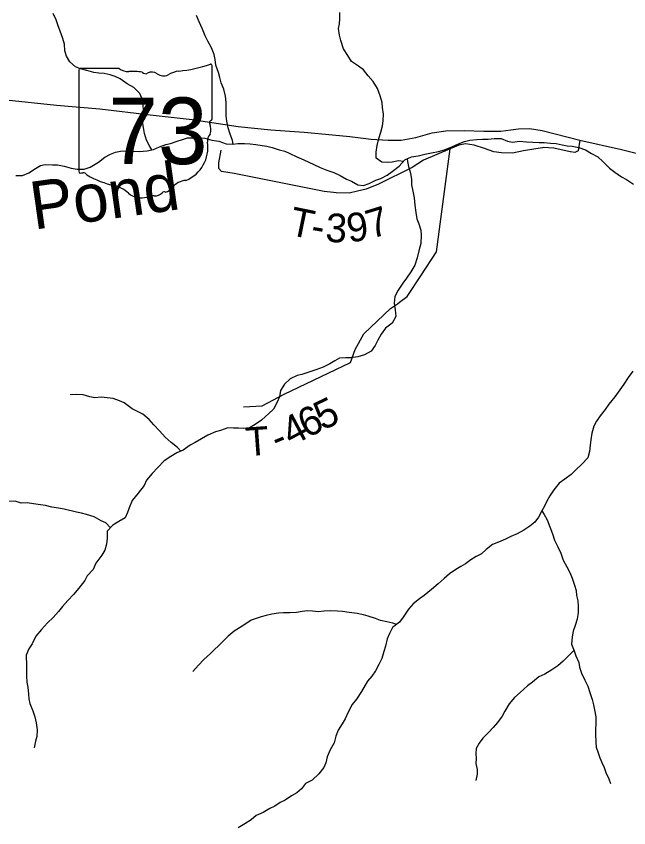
# Model space of a CAD drawing. Extents: x 1624196 to 2029251, y 146837 to 440034.
# Drawn here: x 1809391 to 1815793, y 288155 to 296635 of the extents above; entities that cross this region are included whole.
import ezdxf

# ---------------------------------------------------------------- set-up
doc = ezdxf.new("R2010")
doc.units = 0
for name, color, linetype in [('GM_X_Minor_River', 7, 'Continuous'), ('GM_X_Minor_River_Text', 7, 'Continuous'), ('GM_X_State_Location', 7, 'Continuous'), ('GM_X_State_Route', 7, 'Continuous'), ('GM_X_State_Shield', 7, 'Continuous'), ('GM_X_Township_Road', 7, 'Continuous'), ('GM_X_Township_Road_Text', 7, 'Continuous')]:
    doc.layers.add(name, color=color, linetype=linetype)

msp = doc.modelspace()

# ---------------------------------------------------------------- linework, layer by layer
at = {"layer": 'GM_X_Minor_River'}
for points in [[(1810810.2, 295240.1), (1810786.9, 295271.9), (1810751.2, 295338.3), (1810733.6, 295408.7), (1810722, 295472.9), (1810712.4, 295531.2), (1810716.7, 295581.3), (1810723.1, 295643.5), (1810719.6, 295713.7), (1810704, 295778), (1810682.2, 295828.3), (1810620.4, 295888.9), (1810552.4, 295929.5), (1810476.5, 295980.1), (1810424.5, 296004.5), (1810374.4, 296020.8), (1810310.3, 296035.2), (1810256.1, 296039.6), (1810203.9, 296045.9), (1810127.8, 296068.4), (1810061.7, 296084.9), (1810011.7, 296107.2), (1809951.8, 296157.8), (1809916.1, 296218.2), (1809900.4, 296274.5), (1809894.8, 296342.7), (1809879.1, 296401), (1809851.5, 296477.4), (1809825.9, 296543.8), (1809808.2, 296598.1), (1809776.5, 296664.5)], [(1811659.1, 295299.3), (1811650.4, 295337), (1811622.8, 295411.4), (1811607.1, 295467.7), (1811593.6, 295540), (1811585.9, 295594.2), (1811584.3, 295664.5), (1811584.8, 295734.7), (1811579.2, 295798.9), (1811559.6, 295873.3), (1811534, 295939.7), (1811518.3, 295993.9), (1811504.6, 296046.2), (1811479, 296122.6), (1811469.3, 296182.8), (1811459.7, 296235.1), (1811434, 296303.5), (1811394.3, 296373.9), (1811364.6, 296430.3), (1811339, 296500.7), (1811303.4, 296577.1), (1811275.7, 296641.5)], [(1813438.7, 295116.9), (1813385.2, 295124), (1813318.9, 295110.3), (1813268.7, 295106.6), (1813212.5, 295108.9), (1813154.6, 295153.4), (1813153, 295213.6), (1813163.5, 295285.8), (1813180, 295356), (1813202.5, 295422), (1813221, 295490.2), (1813227.4, 295542.3), (1813229.8, 295612.5), (1813220.3, 295680.8), (1813216.6, 295735), (1813195, 295803.3), (1813167.4, 295879.8), (1813121.7, 295952.3), (1813069.9, 296012.8), (1813022.2, 296073.3), (1812968.2, 296111.7), (1812896.3, 296160.3), (1812856.6, 296224.8), (1812812.9, 296295.2), (1812783.3, 296379.7), (1812771.6, 296436), (1812760.1, 296506.2), (1812768.4, 296556.4), (1812772.8, 296606.5), (1812775.2, 296672.7)], [(1809386, 294971.2), (1809458.2, 294970.8), (1809524.6, 294998.5), (1809591.2, 295044.2), (1809643.6, 295074), (1809693.8, 295085.8), (1809772.1, 295083.3), (1809824.2, 295081), (1809892.4, 295066.5), (1809964.5, 295048), (1810028.7, 295037.6), (1810100.9, 295037.2), (1810165.3, 295058.9), (1810250, 295110.5), (1810316.5, 295162.3), (1810377, 295192.1), (1810429.3, 295213.8), (1810481.5, 295223.5), (1810551.8, 295227.1), (1810606, 295224.8), (1810676.2, 295222.4), (1810758.5, 295227.9), (1810824.9, 295243.6), (1810889.3, 295269.3), (1810953.7, 295293), (1811003.9, 295306.7), (1811072.3, 295328.4), (1811130.6, 295348.1), (1811183, 295365.8), (1811297.4, 295365.2), (1811361.6, 295360.8), (1811435.7, 295338.3), (1811507.9, 295327.8), (1811584, 295301.2), (1811654.2, 295298.8), (1811706.4, 295304.5), (1811778.7, 295304.1), (1811836.9, 295301.8), (1811895, 295295.4), (1811961.2, 295285)], [(1811961.2, 295285), (1812011.3, 295278.6), (1812067.4, 295262.2), (1812139.5, 295239.8), (1812197.6, 295223.3), (1812249.7, 295201), (1812325.7, 295166.4), (1812397.7, 295133.9), (1812501.8, 295085.1), (1812567.8, 295052.6), (1812637.9, 295026.1), (1812712, 295001.6), (1812778, 294969.1), (1812842, 294932.6), (1812894, 294910.2), (1812960, 294871.7), (1813022.2, 294867.3), (1813080.5, 294887), (1813151, 294922.7), (1813201.3, 294940.5), (1813267.8, 294974.2), (1813320.2, 295012), (1813394.8, 295067.7), (1813453.5, 295133.6), (1813524, 295167.3), (1813592.3, 295176.9), (1813660.6, 295194.6), (1813733, 295208.2), (1813803.3, 295221.8), (1813867.7, 295239.5), (1813944.1, 295271.1), (1814014.6, 295300.8), (1814077, 295324.5), (1814131.3, 295338.2), (1814205.6, 295347.8), (1814263.8, 295349.5), (1814324, 295351.1), (1814388.3, 295356.8), (1814458.5, 295356.4), (1814526.6, 295329.9), (1814578.7, 295319.5), (1814651, 295329.1), (1814725.3, 295322.7), (1814791.5, 295320.3), (1814857.7, 295315.8), (1814907.9, 295315.5), (1814974.1, 295309.1), (1815034.2, 295304.8), (1815098.4, 295290.3), (1815148.5, 295280), (1815200.7, 295277.7), (1815270.8, 295263.2), (1815340.9, 295238.7), (1815404.9, 295200.2), (1815468.9, 295165.7), (1815520.7, 295115.2), (1815592.5, 295048.6), (1815648.5, 295006.1), (1815718.4, 294955.5), (1815770.4, 294927.1), (1815844.3, 294878.5)], [(1813476.2, 295144.5), (1813481.5, 295115.4), (1813491.2, 295065.1), (1813510.8, 294994.8), (1813522.4, 294928.5), (1813524, 294874.3), (1813535.6, 294808), (1813551.2, 294737.7), (1813556.7, 294659.4), (1813568.3, 294583.1), (1813577.9, 294516.8), (1813599.6, 294466.5), (1813619.2, 294398.2), (1813622.9, 294348), (1813620.3, 294261.7), (1813599.8, 294183.6), (1813581.2, 294109.5), (1813556.6, 294035.3), (1813514, 293965.4), (1813469.4, 293897.4), (1813432.9, 293845.5), (1813384.3, 293773.5), (1813349.7, 293707.5), (1813341.2, 293635.3), (1813352.8, 293567), (1813358.4, 293498.8), (1813319.8, 293428.8), (1813249.2, 293377), (1813204.6, 293311), (1813172.1, 293249), (1813143.6, 293195), (1813101.1, 293135.1), (1813032.6, 293097.4), (1812962.2, 293075.7), (1812887.9, 293066.1), (1812837.7, 293064.4), (1812771.4, 293060.8), (1812721.1, 293033), (1812668.7, 293003.2), (1812598.2, 292967.5), (1812521.7, 292939.9), (1812449.3, 292914.2), (1812376.9, 292890.6), (1812326.7, 292880.8), (1812254.2, 292845.1), (1812193.6, 292789.3), (1812153, 292725.3), (1812142.6, 292659.2), (1812120.1, 292601.1), (1812081.5, 292529.1), (1812031, 292483.3), (1811954.3, 292415.5), (1811889.7, 292367.7), (1811829.3, 292334), (1811765, 292326.3), (1811714.9, 292330.6), (1811660.7, 292329), (1811604.5, 292335.3), (1811526.1, 292307.7), (1811473.8, 292291.9), (1811395.3, 292258.3), (1811326.8, 292220.6), (1811260.3, 292180.8), (1811209.9, 292153), (1811137.3, 292101.3), (1811068.9, 292073.6), (1811008.4, 292033.8), (1810935.9, 291988.1), (1810871.2, 291920.3), (1810812.6, 291856.4), (1810753.9, 291788.5), (1810727.4, 291730.5), (1810664.7, 291650.6), (1810604, 291574.7), (1810573.4, 291498.6), (1810555, 291448.6), (1810530.5, 291394.6), (1810464.1, 291356.8), (1810401.6, 291317.1), (1810343, 291255.2), (1810342.5, 291181), (1810336, 291118.8), (1810317.6, 291054.7), (1810285.1, 291002.7), (1810222.3, 290920.8), (1810193.8, 290854.8), (1810133.2, 290788.9), (1810108.7, 290738.9), (1810046, 290659), (1809991.4, 290593.1), (1809930.7, 290529.2), (1809876.1, 290465.3), (1809833.6, 290413.4), (1809777, 290353.6), (1809716.5, 290297.7), (1809653.8, 290227.9), (1809595.1, 290156), (1809558.4, 290075.9), (1809524, 290024), (1809495.5, 289959.9), (1809498.8, 289851.5)], [(1815835.4, 292926.1), (1815786.8, 292860.2), (1815740.2, 292790.2), (1815699.7, 292732.3), (1815647, 292658.4), (1815584.3, 292582.5), (1815545.8, 292526.5), (1815495.2, 292460.6), (1815456.7, 292404.7), (1815428.2, 292352.7), (1815407.7, 292278.5), (1815395.2, 292208.4), (1815388.8, 292154.2), (1815382.3, 292088.1), (1815365.8, 292021.9), (1815303.2, 291954.1), (1815240.6, 291896.3), (1815190, 291846.4), (1815125.5, 291798.6), (1815065, 291754.8), (1815010.3, 291684.9), (1814967.8, 291625), (1814937.3, 291569), (1814912.9, 291517), (1814886.5, 291466.9), (1814849.9, 291398.9), (1814811.4, 291347), (1814759, 291307.2), (1814696.5, 291265.4), (1814626, 291225.7), (1814561.6, 291198), (1814505.2, 291172.2), (1814432.7, 291140.6), (1814368.3, 291114.8), (1814303.8, 291063.1), (1814253.3, 291017.2), (1814198.9, 290989.5), (1814142.5, 290953.7), (1814088, 290911.8), (1814037.7, 290886.1), (1813987.3, 290852.2), (1813918.7, 290806.5), (1813864.2, 290760.7), (1813799.6, 290702.9), (1813731, 290643.1), (1813656.3, 290583.3), (1813605.9, 290547.5), (1813539.3, 290495.7), (1813490.8, 290437.8), (1813436, 290355.9), (1813395.6, 290303.9), (1813324.9, 290248.2), (1813292.4, 290184.1), (1813270, 290128.1), (1813249.4, 290052), (1813235, 289997.9), (1813212.4, 289923.8), (1813179.9, 289861.7), (1813147.3, 289793.7), (1813106.8, 289739.8), (1813062.3, 289687.8), (1813001.4, 289579.8), (1812946.7, 289497.9), (1812904.2, 289444)], [(1811111.2, 292090.7), (1811077.3, 292127.8), (1811009.4, 292180.3), (1810949.5, 292234.9), (1810887.8, 292301.5), (1810828, 292366), (1810780.2, 292422.5), (1810716.3, 292477), (1810666.3, 292501.4), (1810602.3, 292533.9), (1810520.4, 292594.6), (1810470.3, 292617), (1810404.3, 292639.4), (1810342.1, 292647.8), (1810279.9, 292654.2), (1810211.6, 292648.6), (1810159.5, 292659), (1810089.4, 292677.4), (1810021.2, 292681.9), (1809954.9, 292678.2)], [(1810376.5, 291290.6), (1810327.5, 291339.6), (1810277.4, 291362), (1810207.4, 291402.5), (1810125.3, 291429.1), (1810075.2, 291441.4), (1810021.1, 291453.8), (1809892.9, 291482.6), (1809832.7, 291493), (1809762.5, 291505.5), (1809696.4, 291523.9), (1809644.3, 291528.3), (1809572.1, 291540.7), (1809505.9, 291549.2), (1809441.7, 291547.5), (1809379.6, 291568), (1809313.3, 291564.3), (1809249, 291554.7), (1809176.8, 291553.1)], [(1814886.5, 291467.1), (1814908.3, 291428.7), (1814940, 291372.3), (1814969.7, 291299.9), (1814995.3, 291227.5), (1815016.9, 291159.1), (1815050.6, 291088.7), (1815082.3, 291024.3), (1815107.9, 290949.9), (1815147.6, 290881.4), (1815177.3, 290823.1), (1815201, 290762.7), (1815224.6, 290690.3), (1815244.3, 290634), (1815248, 290581.8), (1815259.6, 290525.6), (1815265.3, 290471.4), (1815264.8, 290403.2), (1815254.4, 290335), (1815233.8, 290266.9), (1815213.4, 290208.8), (1815203, 290148.7), (1815194.4, 290072.5), (1815222.1, 290004.1), (1815239.8, 289951.8), (1815271.5, 289883.4), (1815279.2, 289833.2), (1815298.8, 289768.8), (1815332.5, 289698.4), (1815364.2, 289634), (1815387.8, 289569.6), (1815409.4, 289495.3), (1815423.1, 289439), (1815434.8, 289386.8), (1815450.4, 289314.4), (1815449.9, 289242.2), (1815445.5, 289186), (1815445.2, 289131.8), (1815448.6, 289047.5), (1815452.3, 288997.3), (1815472, 288937), (1815491.7, 288886.7), (1815513.5, 288836.4), (1815537.2, 288784.1), (1815555, 288733.8), (1815586.6, 288667.4), (1815602.4, 288617.2)], [(1813364.8, 290279.6), (1813327.3, 290294.3), (1813263.1, 290306.7), (1813196.9, 290319.2), (1813144.9, 290341.5), (1813070.8, 290366.1), (1813020.7, 290380.4), (1812954.6, 290392.8), (1812872.4, 290405.4), (1812802.2, 290413.8), (1812748, 290418.1), (1812671.8, 290420.6), (1812609.5, 290417), (1812551.3, 290411.3), (1812487.1, 290419.7), (1812434.9, 290422), (1812378.7, 290414.3), (1812320.4, 290404.6), (1812252.1, 290401), (1812185.9, 290399.4), (1812133.7, 290395.7), (1812063.4, 290388.1), (1812003.1, 290372.4), (1811952.8, 290358.7), (1811900.5, 290342.9), (1811848.2, 290323.2), (1811779.7, 290279.4), (1811723.2, 290243.7), (1811668.8, 290207.9), (1811606.2, 290156.1), (1811545.6, 290098.2), (1811420.4, 289974.5), (1811353.8, 289912.7), (1811295.1, 289852.9), (1811238.5, 289789)], [(1815220.5, 290007.9), (1815185.7, 289972.2), (1815107, 289894.4), (1815052.5, 289848.6), (1814988, 289806.8), (1814915.4, 289761.1), (1814853, 289733.4), (1814786.4, 289675.6), (1814736, 289637.7), (1814659.2, 289568), (1814600.7, 289516.1), (1814544, 289448.2), (1814499.4, 289374.3), (1814468.9, 289322.3), (1814422.3, 289256.3), (1814375.8, 289202.4), (1814327.3, 289150.5), (1814268.7, 289090.7), (1814228.2, 289038.8), (1814197.8, 288984.8), (1814193.4, 288928.6), (1814197.1, 288878.4), (1814196.7, 288826.2), (1814210.4, 288763.9), (1814210, 288713.8), (1814193.6, 288647.6)], [(1809498.8, 289851.5), (1809500.4, 289793.3), (1809500, 289739.2), (1809503.6, 289676.9), (1809513.3, 289624.7), (1809518.9, 289552.4), (1809524.6, 289502.2), (1809534.3, 289452), (1809565.9, 289377.6), (1809585.6, 289313.2), (1809599.2, 289250.9), (1809610.7, 289176.6), (1809606.3, 289108.4), (1809591.9, 289058.3), (1809577.4, 288990.2)], [(1812904.2, 289444), (1812859.5, 289364), (1812830.9, 289293.9), (1812798.5, 289241.9), (1812755.9, 289176), (1812733.4, 289111.9), (1812714.9, 289041.8), (1812672.2, 288967.8), (1812641.7, 288897.7), (1812627.2, 288833.6), (1812606.8, 288783.5), (1812554.2, 288717.6), (1812483.5, 288653.8), (1812415, 288616.1), (1812374.5, 288562.2), (1812324.1, 288520.3), (1812269.7, 288488.5), (1812203.2, 288444.8), (1812150.8, 288419), (1812094.4, 288381.2), (1812042, 288355.5), (1811971.5, 288315.7), (1811899, 288282.1), (1811846.5, 288236.2), (1811780, 288196.5), (1811711.5, 288154.7)]]:
    msp.add_lwpolyline(points, dxfattribs=at)
at = {"layer": 'GM_X_State_Route'}
msp.add_lwpolyline([(1809287.2, 295760.8), (1809811.4, 295705.5), (1810264.5, 295667.7), (1810789.5, 295606.1), (1811229.3, 295554.3), (1811711.1, 295482.1), (1812051.9, 295446.6), (1812400.8, 295422.9), (1812697.6, 295394.5), (1812877.6, 295377.1), (1813101.8, 295351.9), (1813277.1, 295339.2), (1813414.5, 295340.8), (1813567.6, 295369.3), (1813739.7, 295415), (1813881.8, 295435.6), (1814074.4, 295441.9), (1814278.1, 295432.4), (1814456.5, 295432.4), (1814559.2, 295446.6), (1814641.3, 295457.7), (1814756.5, 295462.4), (1814887.6, 295441.9), (1815282.3, 295339.2), (1815716.5, 295242.9), (1816021.2, 295167.2)], dxfattribs=at)
at = {"layer": 'GM_X_State_Shield'}
for p, q in [((1810045.9, 296071.6), (1810045.9, 295015)), ((1810467.3, 296089.8), (1810059.6, 296089.8)), ((1811438.1, 295563.2), (1811438.1, 296116)), ((1811437.9, 295563.4), (1811438.1, 295563.2))]:
    msp.add_line(p, q, dxfattribs=at)
for centre, radius, start, end in [((1810942.2, 297530.3), 1476.4, 275.84447, 288.90645), ((1811422.6, 296118.3), 15.5, 351.86209, 97.738), ((1810061.8, 296073.8), 16.1, 98.1301, 188.1301), ((1810564.4, 296212.4), 156.4, 231.61951, 271.11188), ((1810616.3, 295496.6), 561.6, 80.48669, 94.98827), ((1810743.8, 296079.3), 45.1, 219.79206, 297.10237), ((1810810, 295957.2), 93.8, 54.46668, 119.14113), ((1811130.5, 295767), 297, 97.34618, 120.76885), ((1810931.1, 296124.7), 112.9, 233.85621, 294.82819), ((1811434.5, 295522.6), 24, 107.94398, 210.33697), ((1811421.5, 295561.1), 16.6, 289.60381, 7.73413), ((1811281.9, 295452.8), 144, 340.03296, 23.64957), ((1811493.6, 295331.9), 104.8, 136.8065, 186.92959), ((1811024.9, 295261.6), 369.3, 292.30889, 8.98584), ((1810062, 295012.6), 16.3, 171.95839, 258.30661), ((1810064.5, 295120.7), 124.2, 267.33899, 280.60386), ((1810089.9, 294954), 44.8, 29.74838, 93.27175), ((1810655.1, 295903.3), 1066.1, 240.41292, 257.1985), ((1810337.3, 294540.3), 333.6, 47.18416, 75.83597), ((1811180.6, 294718.3), 202.2, 94.40312, 142.57675), ((1810698.1, 294948.8), 211.7, 230.70037, 286.29184), ((1810835.8, 294869.6), 112.8, 268.77702, 315.54927), ((1810937.9, 294767.3), 31.8, 65.75173, 132.64842), ((1810924.3, 294912.6), 119.3, 282.87319, 323.27711), ((1810820.4, 294583.4), 173.9, 85.69512, 111.20995)]:
    msp.add_arc(centre, radius, start, end, dxfattribs=at)
at = {"layer": 'GM_X_Township_Road'}
for points in [[(1814892.9, 295260.8), (1814821.2, 295247.7), (1814693.4, 295227.2), (1814576.5, 295205.1), (1814464.4, 295206.6), (1814382.3, 295217.7), (1814284.4, 295254), (1814178.6, 295288.7), (1814088.6, 295299.8), (1814016, 295288.7), (1813926, 295247.7), (1813646.5, 295130.8), (1813528.1, 295055.1), (1813179.2, 294879.8), (1813049.7, 294829.3), (1812958.2, 294807.2), (1812871.3, 294785), (1812735.5, 294789.8), (1812707.8, 294792.9)], [(1815282.3, 295339.2), (1815263.3, 295227.2), (1815228.6, 295211.4), (1815183.7, 295217.2)], [(1812707.8, 294792.9), (1812610.8, 294804), (1811668.2, 294991.9), (1811537.1, 295010.8), (1811510.3, 295042.4), (1811510.3, 295104), (1811532.4, 295236.6)], [(1813395.7, 293646), (1813478.5, 293706.2), (1813621.2, 293922.5), (1813783.7, 294173.2), (1813926, 295247.7)], [(1815183.7, 295217.2), (1815179.7, 295217.7), (1815009.1, 295257.2), (1814898.6, 295261.9), (1814892.9, 295260.8)], [(1811766.3, 292554), (1811961.3, 292564), (1812191.3, 292686.8), (1812883.9, 293017.3), (1812934.9, 293152.3), (1813023.8, 293315.9), (1813304.8, 293579.9), (1813375.1, 293631), (1813395.7, 293646)]]:
    msp.add_lwpolyline(points, dxfattribs=at)

# ---------------------------------------------------------------- texts
at = {"layer": 'GM_X_Minor_River_Text'}
msp.add_text('Pond', height=499.98, rotation=8.00123, dxfattribs=at).set_placement((1809574.1, 294403.4))
at = {"layer": 'GM_X_State_Location'}
for s in ['s', 'r']:
    msp.add_text(s, height=1, dxfattribs=at).set_placement((1810726.3, 295473))
msp.add_text('73', height=1, rotation=0.00001, dxfattribs=at).set_placement((1810474.5, 295400.3))
at = {"layer": 'GM_X_State_Shield'}
msp.add_text('73', height=696.1, dxfattribs=at).set_placement((1810355, 295089.5))
at = {"layer": 'GM_X_Township_Road_Text'}
for s, rotation, p in [('T', 348.44044, (1812230.6, 294352)), ('7', 17.09441, (1813101.1, 294306.5)), ('3', 356.54713, (1812617.6, 294279.4)), ('9', 7.57361, (1812864.9, 294270.5)), ('-', 349.91297, (1812458.7, 294305.4)), ('5', 25.413, (1812592.8, 292302.5)), ('6', 25.94596, (1812427.3, 292222)), ('4', 28.04663, (1812266.7, 292136.4)), ('T', 4.17783, (1811798.7, 292036.4)), ('-', 22.0082, (1812121.3, 292075.7))]:
    msp.add_text(s, height=300, rotation=rotation, dxfattribs=at).set_placement(p)

doc.saveas('drawing.dxf')
